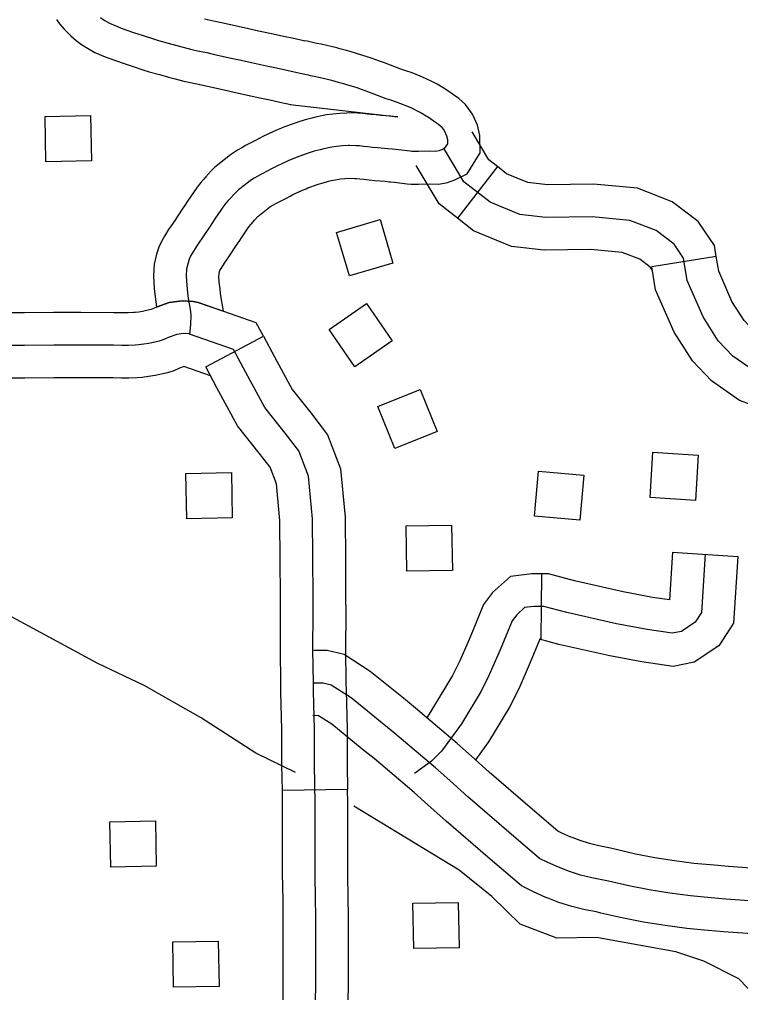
# Model space of a CAD drawing. Extents: x -19 to 366, y -4 to 359.
# Drawn here: x 138.7685 to 139.0824, y 194.3575 to 194.7808 of the extents above; entities that cross this region are included whole.
import ezdxf

# ---------------------------------------------------------------- set-up
doc = ezdxf.new("R2010")
doc.units = 0
for name, color, linetype in [('21', 7, 'Continuous'), ('R_ROW', 7, 'Continuous'), ('R_ROW Annot', 7, 'Continuous'), ('R_Temp Easement', 7, 'Continuous'), ('Sheet Fence', 7, 'Continuous')]:
    doc.layers.add(name, color=color, linetype=linetype)

msp = doc.modelspace()

# ---------------------------------------------------------------- linework, layer by layer
at = {"layer": '21'}
for points in [[(138.78002, 194.71888), (138.77968, 194.73859), (138.79944, 194.73893), (138.79979, 194.71922)], [(138.90655, 194.68813), (138.92545, 194.69374), (138.93106, 194.67478), (138.91216, 194.66918)], [(138.91957, 194.65713), (138.93076, 194.64091), (138.91449, 194.62967), (138.90329, 194.6459)], [(138.94288, 194.61985), (138.95025, 194.60156), (138.93191, 194.59417), (138.92454, 194.61245)], [(139.06398, 194.59122), (139.06275, 194.57155), (139.04302, 194.57278), (139.04425, 194.59246)], [(138.99271, 194.56465), (138.99443, 194.58429), (139.01413, 194.58256), (139.0124, 194.56292)], [(138.84131, 194.56358), (138.84096, 194.58329), (138.86073, 194.58363), (138.86108, 194.56392)], [(138.93715, 194.54075), (138.9368, 194.56046), (138.95657, 194.56081), (138.95692, 194.5411)], [(138.80821, 194.41206), (138.80787, 194.43177), (138.82764, 194.43211), (138.82798, 194.4124)], [(138.94008, 194.37655), (138.93973, 194.39626), (138.9595, 194.3966), (138.95984, 194.37689)], [(138.83557, 194.35976), (138.83522, 194.37947), (138.85499, 194.37981), (138.85534, 194.3601)]]:
    msp.add_lwpolyline(points, close=True, dxfattribs=at)
at = {"layer": 'R_ROW'}
for p, q in [((138.84959, 194.62964), (138.87469, 194.64296)), ((138.91132, 194.44583), (138.88292, 194.44538))]:
    msp.add_line(p, q, dxfattribs=at)
for points in [[(138.78458, 194.78076), (138.78589, 194.77887), (138.788, 194.7765), (138.7909, 194.7736), (138.7932, 194.77168), (138.79551, 194.76993), (138.79805, 194.76827), (138.80133, 194.76646), (138.80579, 194.76452), (138.80788, 194.76372), (138.81356, 194.76168), (138.81796, 194.76025), (138.82213, 194.75892), (138.82495, 194.75804), (138.82938, 194.75675), (138.83338, 194.7557), (138.8362, 194.75497), (138.8401, 194.75394), (138.843, 194.75329), (138.84703, 194.75243), (138.85034, 194.75171), (138.85755, 194.75012), (138.86191, 194.74914), (138.86637, 194.74813), (138.87306, 194.74669), (138.87745, 194.74577), (138.88179, 194.74483), (138.88657, 194.74376)], [(138.80369, 194.78156), (138.80538, 194.78045), (138.80762, 194.77922), (138.81115, 194.77768), (138.8128, 194.77705), (138.81816, 194.77512), (138.82232, 194.77377), (138.82639, 194.77247), (138.82904, 194.77165), (138.83318, 194.77044), (138.83697, 194.76944), (138.83979, 194.76871), (138.84347, 194.76775), (138.84604, 194.76717), (138.85002, 194.76632), (138.85338, 194.76558), (138.86063, 194.76399), (138.86504, 194.763), (138.86943, 194.762), (138.87601, 194.76059), (138.88042, 194.75966), (138.88483, 194.7587), (138.89065, 194.75741), (138.8941, 194.75664), (138.89496, 194.75644), (138.89675, 194.75607), (138.90147, 194.75501), (138.90317, 194.7546), (138.90436, 194.7543), (138.90722, 194.75353), (138.90892, 194.75308), (138.91332, 194.75173), (138.91533, 194.7511), (138.91724, 194.75041), (138.92038, 194.74928), (138.92234, 194.74856), (138.9279, 194.74643), (138.93003, 194.74573), (138.93204, 194.74506), (138.93434, 194.74422), (138.93733, 194.74304), (138.93909, 194.74225), (138.94187, 194.74087), (138.94363, 194.73999), (138.94558, 194.73891), (138.94696, 194.738), (138.94921, 194.73644), (138.95085, 194.73526), (138.95207, 194.73416), (138.95338, 194.73239), (138.95437, 194.73013), (138.95475, 194.72859), (138.95476, 194.72673), (138.95342, 194.72456), (138.95249, 194.7241), (138.95183, 194.72387)], [(138.84908, 194.78104), (138.85301, 194.7802), (138.85642, 194.77946), (138.86372, 194.77785), (138.86818, 194.77685), (138.8725, 194.77587), (138.87896, 194.77448), (138.88339, 194.77355), (138.88787, 194.77258), (138.89272, 194.7715)], [(138.92994, 194.71013), (138.93174, 194.70992), (138.93727, 194.70926), (138.93893, 194.70916), (138.94223, 194.70916), (138.94696, 194.7092), (138.95099, 194.70909), (138.9548, 194.70988), (138.95639, 194.71042), (138.95794, 194.71094), (138.96339, 194.71365), (138.96898, 194.72275), (138.96894, 194.73034), (138.96787, 194.73471), (138.96575, 194.73956), (138.96264, 194.74375), (138.95977, 194.74634), (138.9574, 194.74804), (138.95492, 194.74977), (138.95293, 194.75107), (138.95027, 194.75255), (138.94821, 194.75359), (138.94517, 194.75509), (138.94287, 194.75613), (138.93938, 194.7575), (138.93673, 194.75847), (138.9345, 194.75921), (138.93267, 194.75982), (138.92734, 194.76185), (138.92525, 194.76263), (138.92203, 194.76379), (138.91985, 194.76456), (138.91753, 194.7653), (138.91285, 194.76673), (138.9109, 194.76725), (138.90796, 194.76804), (138.90658, 194.76839), (138.90467, 194.76885), (138.89975, 194.76995), (138.89799, 194.77032), (138.89724, 194.77049), (138.89374, 194.77127), (138.89272, 194.7715)], [(138.88638, 194.74381), (138.93323, 194.73835)], [(138.93323, 194.73835), (138.93233, 194.73845), (138.93008, 194.73866), (138.92577, 194.73901), (138.92368, 194.73922), (138.9215, 194.73945), (138.91994, 194.73963), (138.91789, 194.73988), (138.91568, 194.74003), (138.91204, 194.74011), (138.91094, 194.74007), (138.90794, 194.73991), (138.90488, 194.73959), (138.90218, 194.73924), (138.89787, 194.73837), (138.89572, 194.73782), (138.89291, 194.73706), (138.88971, 194.73609), (138.88478, 194.73437), (138.8844, 194.7342), (138.88384, 194.73399), (138.88257, 194.73349), (138.88039, 194.73259), (138.87625, 194.73071), (138.87472, 194.72995), (138.87311, 194.72912), (138.87119, 194.7281), (138.87032, 194.72763), (138.8669, 194.7259), (138.86524, 194.72499), (138.86334, 194.72391), (138.86204, 194.7231), (138.86041, 194.72192), (138.85756, 194.71974), (138.85482, 194.71754), (138.85337, 194.71631), (138.85191, 194.7149), (138.84954, 194.71231), (138.84857, 194.71117), (138.84747, 194.70988), (138.84578, 194.70781), (138.84446, 194.70598), (138.84161, 194.70177), (138.84028, 194.69966), (138.83966, 194.69874), (138.83548, 194.6925)], [(138.95183, 194.72387), (138.95106, 194.72361), (138.94972, 194.72333), (138.94709, 194.7234), (138.94219, 194.72336), (138.93934, 194.72337), (138.93851, 194.72341), (138.9334, 194.72402), (138.93084, 194.72432), (138.92884, 194.72451), (138.92447, 194.72486), (138.92222, 194.7251), (138.91994, 194.72534), (138.91827, 194.72553), (138.91656, 194.72573), (138.91504, 194.72584), (138.91217, 194.7259), (138.91161, 194.72588), (138.90905, 194.72574), (138.90653, 194.72548), (138.9045, 194.72522), (138.90104, 194.72452), (138.89934, 194.72409), (138.89683, 194.7234), (138.89411, 194.72258), (138.89008, 194.72118), (138.88982, 194.72106), (138.88893, 194.72073), (138.8879, 194.72032), (138.88603, 194.71955), (138.88234, 194.71787), (138.88112, 194.71727), (138.8797, 194.71654), (138.87793, 194.7156), (138.87693, 194.71505), (138.87352, 194.71333), (138.87217, 194.71259), (138.87061, 194.7117), (138.86996, 194.7113), (138.86889, 194.71053), (138.86632, 194.70856), (138.86387, 194.70659), (138.86292, 194.70579), (138.86209, 194.70498), (138.86019, 194.70291), (138.85939, 194.70196), (138.85838, 194.70078), (138.85706, 194.69916), (138.8561, 194.69783), (138.85349, 194.69399), (138.85221, 194.69195), (138.85148, 194.69085), (138.84599, 194.68269), (138.84543, 194.68184), (138.84378, 194.67926), (138.84308, 194.67801), (138.84234, 194.67643), (138.84185, 194.67493), (138.84126, 194.67225), (138.841, 194.66903), (138.84129, 194.66515), (138.84169, 194.66185), (138.84198, 194.65941), (138.84276, 194.65477), (138.84305, 194.65217), (138.84289, 194.64807), (138.84256, 194.64393)], [(138.85906, 194.67666), (138.8633, 194.68297), (138.86414, 194.68424), (138.86538, 194.68621), (138.86774, 194.68969), (138.86833, 194.69051), (138.86929, 194.69168), (138.87021, 194.69276), (138.87084, 194.69351), (138.87228, 194.69507), (138.87247, 194.69526), (138.87292, 194.69564), (138.87508, 194.69738), (138.87737, 194.69913), (138.87787, 194.69949), (138.87787, 194.69949), (138.8791, 194.70019), (138.88014, 194.70076), (138.88353, 194.70247), (138.88467, 194.70309), (138.88629, 194.70395), (138.88752, 194.70459), (138.88842, 194.70503), (138.89167, 194.70651), (138.89323, 194.70715), (138.89402, 194.70747), (138.89524, 194.70792), (138.89537, 194.70798), (138.8985, 194.70907), (138.90075, 194.70975), (138.90297, 194.71035), (138.9042, 194.71067), (138.90682, 194.7112), (138.90817, 194.71137), (138.91016, 194.71158), (138.91228, 194.71169), (138.91231, 194.71169), (138.9144, 194.71164), (138.91523, 194.71159), (138.9166, 194.71142), (138.91837, 194.71122), (138.92075, 194.71097), (138.92318, 194.71072), (138.9276, 194.71036), (138.92934, 194.7102), (138.92994, 194.71013)], [(138.83548, 194.6925), (138.8342, 194.6906), (138.83354, 194.68962), (138.83158, 194.68655), (138.83043, 194.68448), (138.82912, 194.68169), (138.82813, 194.67868), (138.82718, 194.67434), (138.82676, 194.66909), (138.82714, 194.66377), (138.82759, 194.66016), (138.82811, 194.65569)], [(138.82811, 194.65569), (138.82838, 194.65581), (138.83366, 194.65764), (138.83935, 194.65835), (138.84405, 194.65811), (138.84626, 194.65769), (138.85732, 194.65381), (138.85605, 194.66141), (138.8558, 194.66355), (138.85543, 194.66654), (138.85525, 194.66898), (138.85534, 194.67016), (138.85556, 194.67117), (138.85557, 194.67118), (138.85573, 194.67153), (138.85597, 194.67196), (138.85731, 194.67406), (138.85779, 194.67477), (138.85906, 194.67666)], [(138.87469, 194.64296), (138.87158, 194.64881), (138.84626, 194.65769), (138.84405, 194.65811), (138.83935, 194.65835), (138.83366, 194.65764), (138.82838, 194.65581), (138.82647, 194.65493), (138.82566, 194.65457), (138.822, 194.65378), (138.82041, 194.65349), (138.81886, 194.6533), (138.81807, 194.65323), (138.81574, 194.65316), (138.81316, 194.65317), (138.80944, 194.65321), (138.79526, 194.65324), (138.78336, 194.65325), (138.77066, 194.6532), (138.76449, 194.65316)], [(138.84256, 194.64393), (138.84235, 194.64398), (138.83988, 194.6441), (138.83691, 194.64373), (138.83367, 194.64261), (138.83229, 194.64198), (138.83066, 194.64125), (138.8293, 194.64083), (138.82478, 194.63985), (138.82256, 194.63945), (138.82035, 194.63917), (138.81886, 194.63904), (138.81592, 194.63896), (138.81306, 194.63896), (138.80934, 194.63901), (138.79525, 194.63904), (138.78338, 194.63904), (138.77073, 194.639), (138.76221, 194.63894)], [(138.8964, 194.4921), (138.89625, 194.50667), (138.89627, 194.52249), (138.89626, 194.5299), (138.89606, 194.56351), (138.8943, 194.58205), (138.89011, 194.59304), (138.88407, 194.60082), (138.87531, 194.61191), (138.86696, 194.62721), (138.86164, 194.63725), (138.84256, 194.64393)], [(138.87469, 194.64296), (138.87947, 194.63394), (138.8872, 194.61977), (138.89526, 194.60958), (138.90263, 194.60007), (138.90825, 194.58531), (138.91026, 194.56422), (138.91037, 194.54568)], [(138.85169, 194.62568), (138.84002, 194.62977), (138.83896, 194.62941), (138.83812, 194.62902), (138.83566, 194.62794), (138.83293, 194.62708), (138.82756, 194.62591), (138.82472, 194.6254), (138.82183, 194.62504), (138.81965, 194.62485), (138.81611, 194.62475), (138.81296, 194.62476), (138.80924, 194.62481), (138.79523, 194.62484), (138.7834, 194.62484), (138.77081, 194.62479), (138.76468, 194.62475)], [(138.88196, 194.54551), (138.88186, 194.56279), (138.88034, 194.57879), (138.87759, 194.586), (138.87288, 194.59207), (138.86341, 194.60405), (138.85445, 194.62048), (138.84959, 194.62964)], [(138.88292, 194.44538), (138.88274, 194.45642), (138.88275, 194.47181), (138.88224, 194.48816), (138.8822, 194.49196), (138.88204, 194.50661), (138.88207, 194.52249), (138.88206, 194.52985), (138.88196, 194.54551)], [(138.91037, 194.54568), (138.91047, 194.52995), (138.91048, 194.52249), (138.91045, 194.50674), (138.91061, 194.49225), (138.91064, 194.48876), (138.91116, 194.47225), (138.91115, 194.45664), (138.91132, 194.44583)], [(138.93559, 194.48545), (138.92116, 194.49716), (138.90985, 194.5045), (138.90239, 194.50622), (138.89661, 194.50631)], [(138.89741, 194.39768), (138.89722, 194.40945), (138.89719, 194.4225), (138.89721, 194.43989), (138.89695, 194.45653), (138.89696, 194.47203), (138.89644, 194.48846), (138.8964, 194.4921)], [(138.95575, 194.44966), (138.94961, 194.45514), (138.93188, 194.47017), (138.9128, 194.48566), (138.90422, 194.49122), (138.90067, 194.49204), (138.8964, 194.4921)], [(139.00902, 194.42485), (139.00852, 194.42504), (139.00458, 194.42682), (139.00285, 194.42771), (138.9908, 194.43796), (138.97299, 194.45334), (138.9652, 194.46026), (138.95894, 194.46586), (138.94094, 194.4811), (138.93559, 194.48545)], [(138.91768, 194.46339), (138.90443, 194.47415), (138.89871, 194.47787), (138.8962, 194.4779)], [(138.99892, 194.3983), (138.99761, 194.3988), (138.99223, 194.40122), (138.98694, 194.40394), (138.97231, 194.41639), (138.95427, 194.43197), (138.9463, 194.43906), (138.94029, 194.44443), (138.92281, 194.45923), (138.91768, 194.46339)], [(139.09742, 194.39682), (139.08616, 194.39734), (139.07602, 194.39805), (139.06959, 194.39866), (139.06054, 194.39949), (139.05153, 194.40063), (139.04258, 194.40207), (139.03367, 194.40381), (139.02482, 194.40585), (139.02275, 194.40637), (139.0177, 194.40732), (139.01273, 194.40856), (139.00786, 194.41009), (139.00306, 194.41192), (138.99841, 194.41402), (138.99489, 194.41583), (138.98155, 194.42717), (138.96363, 194.44265), (138.95575, 194.44966)], [(138.88306, 194.34582), (138.8833, 194.36156), (138.88328, 194.37218), (138.8833, 194.39116), (138.88321, 194.39746), (138.88302, 194.40932), (138.88298, 194.42249), (138.88301, 194.43979), (138.88292, 194.44538)], [(138.91147, 194.3454), (138.91171, 194.36137), (138.91169, 194.37218), (138.91171, 194.39137), (138.91161, 194.3979), (138.91143, 194.40958), (138.91139, 194.42251), (138.91141, 194.43999), (138.91132, 194.44583)], [(139.10369, 194.41049), (139.10346, 194.41051), (139.09843, 194.41099), (139.08699, 194.41153), (139.07718, 194.41221), (139.0709, 194.4128), (139.06209, 194.41362), (139.05355, 194.4147), (139.04507, 194.41606), (139.03662, 194.41771), (139.02815, 194.41966), (139.0258, 194.42025), (139.02074, 194.4212), (139.01659, 194.42224), (139.01251, 194.42352), (139.00902, 194.42485)], [(139.10121, 194.38219), (139.10089, 194.38222), (139.09642, 194.38264), (139.08533, 194.38316), (139.07487, 194.3839), (139.06827, 194.38451), (139.05899, 194.38537), (139.04951, 194.38657), (139.04009, 194.38809), (139.03072, 194.38991), (139.02149, 194.39204), (139.01969, 194.39249), (139.01466, 194.39344), (139.00887, 194.39489), (139.0032, 194.39667), (138.99892, 194.3983)], [(138.89309, 194.24574), (138.89411, 194.25817), (138.89475, 194.26835), (138.89517, 194.27565), (138.89609, 194.28851), (138.89663, 194.3022), (138.89693, 194.31577), (138.89691, 194.33613), (138.89724, 194.34411), (138.8975, 194.36147), (138.89749, 194.37218), (138.89751, 194.39127), (138.89741, 194.39768)]]:
    msp.add_lwpolyline(points, dxfattribs=at)
at = {"layer": 'R_ROW Annot'}
for p, q in [((138.97654, 194.71676), (138.95909, 194.69434)), ((139.07182, 194.67768), (139.04377, 194.67315)), ((139.0528, 194.54899), (139.08115, 194.54719)), ((138.99567, 194.53957), (138.99544, 194.51116))]:
    msp.add_line(p, q, dxfattribs=at)
for points in [[(138.97654, 194.71676), (138.97278, 194.71968), (138.96553, 194.73181)], [(139.08846, 194.62772), (139.079, 194.63435), (139.07269, 194.64098), (139.06606, 194.6514), (139.05912, 194.66718), (139.05754, 194.67696), (139.05344, 194.68296), (139.04556, 194.68896), (139.0342, 194.69338), (139.01779, 194.69496), (138.9976, 194.69464), (138.98625, 194.6959), (138.97331, 194.70127), (138.96195, 194.71011), (138.95334, 194.72452)], [(138.95909, 194.69434), (138.95113, 194.70053), (138.94115, 194.71723)], [(139.07182, 194.67768), (139.07106, 194.68236), (139.06387, 194.69288), (139.05257, 194.70147), (139.03752, 194.70733), (139.01836, 194.70917), (138.99828, 194.70886), (138.98982, 194.7098), (138.98052, 194.71366), (138.97654, 194.71676)], [(139.04403, 194.67157), (139.04302, 194.67305), (139.03855, 194.67645), (139.03088, 194.67943), (139.01722, 194.68074), (138.99693, 194.68042), (138.98267, 194.68201), (138.9661, 194.68888), (138.95909, 194.69434)], [(139.12849, 194.63384), (139.12014, 194.63374), (139.10465, 194.637), (139.09505, 194.64045), (139.08831, 194.64517), (139.08393, 194.64977), (139.07863, 194.65811), (139.07286, 194.67123), (139.07182, 194.67768)], [(139.12884, 194.60543), (139.11735, 194.60529), (139.09688, 194.6096), (139.08187, 194.615), (139.06969, 194.62353), (139.06144, 194.63219), (139.0535, 194.64469), (139.04539, 194.66312), (139.04377, 194.67315)], [(139.06698, 194.54809), (139.06537, 194.52275), (139.06258, 194.51853), (139.05666, 194.51456), (139.05261, 194.51375), (139.04172, 194.51532), (139.02838, 194.51785), (139.0067, 194.52272), (138.9968, 194.52536), (138.99232, 194.52539), (138.98838, 194.52493), (138.98494, 194.5218), (138.98294, 194.51916), (138.97777, 194.50654), (138.97296, 194.49566), (138.96939, 194.48852), (138.96083, 194.4744), (138.95226, 194.46247), (138.94778, 194.45804), (138.94043, 194.45273)], [(139.08115, 194.54719), (139.07931, 194.51808), (139.07287, 194.50833), (139.06222, 194.50119), (139.053, 194.49934), (139.03938, 194.50131), (139.0255, 194.50394), (139.00332, 194.50892), (138.99488, 194.51117), (138.99544, 194.51116)], [(139.0528, 194.54899), (139.05149, 194.52826), (139.04406, 194.52933), (139.03126, 194.53176), (139.01009, 194.53652), (138.99871, 194.53955), (138.99567, 194.53957)], [(138.99567, 194.53957), (138.99155, 194.53961), (138.98218, 194.53851), (138.97442, 194.53142), (138.9705, 194.52627), (138.9647, 194.5121), (138.96011, 194.50172), (138.95694, 194.49539), (138.94579, 194.47699)], [(138.99544, 194.51116), (138.99501, 194.51117), (138.99084, 194.50097), (138.98581, 194.48961), (138.98183, 194.48165), (138.97269, 194.46657), (138.96701, 194.45865)]]:
    msp.add_lwpolyline(points, dxfattribs=at)
at = {"layer": 'R_Temp Easement'}
for points in [[(138.82282, 194.49107), (138.80263, 194.5006), (138.74045, 194.53407)], [(138.88858, 194.45312), (138.87133, 194.46154), (138.84725, 194.47707), (138.82282, 194.49107)], [(139.09278, 194.35185), (139.08162, 194.36342), (139.06637, 194.37113), (139.05421, 194.3751), (139.01972, 194.38134), (139.00234, 194.38105), (138.98636, 194.38723), (138.97406, 194.39916), (138.95988, 194.41068), (138.91404, 194.43854)]]:
    msp.add_lwpolyline(points, dxfattribs=at)
at = {"layer": 'Sheet Fence'}
for points in [[(146.77834, 1.69699), (146.57878, 10.31313), (146.37852, 18.92942), (146.17757, 27.54584), (145.97591, 36.16241), (145.77356, 44.77911), (145.57052, 53.39596), (145.36679, 62.01295), (145.16236, 70.63008), (144.95724, 79.24735), (144.75142, 87.86477), (144.54492, 96.48232), (144.33773, 105.10002), (144.12986, 113.71787), (143.92129, 122.33585), (143.71204, 130.95398), (143.5021, 139.57225), (143.29148, 148.19067), (143.08018, 156.80923), (142.8682, 165.42794), (142.65553, 174.04679), (142.44218, 182.66579), (142.22816, 191.28493), (142.01345, 199.90421), (141.79807, 208.52365), (141.58202, 217.14322), (141.36528, 225.76295), (141.14788, 234.38282), (140.9298, 243.00284), (140.71105, 251.623), (140.49162, 260.24332), (140.27153, 268.86377), (140.05077, 277.48438), (139.82934, 286.10514), (139.60724, 294.72604), (139.38447, 303.34709), (139.16105, 311.96829), (138.93695, 320.58964), (138.7122, 329.21114), (138.48678, 337.83278), (138.2607, 346.45458)], [(139.44064, 1.53154), (139.25106, 10.14733), (139.06082, 18.76327), (138.86992, 27.37935), (138.67836, 35.99557), (138.48613, 44.61194), (138.29325, 53.22845), (138.09971, 61.84511), (137.9055, 70.46191), (137.71065, 79.07885), (137.51513, 87.69595), (137.31896, 96.31318), (137.12214, 104.93057), (136.92466, 113.54809), (136.72653, 122.16577), (136.52775, 130.78359), (136.32832, 139.40156), (136.12824, 148.01968), (135.9275, 156.63794), (135.72612, 165.25636), (135.5241, 173.87492), (135.32143, 182.49362), (135.11811, 191.11248), (134.91415, 199.73149), (134.70954, 208.35064), (134.50429, 216.96995), (134.2984, 225.5894), (134.09187, 234.209), (133.8847, 242.82876), (133.6769, 251.44866), (133.46845, 260.06872), (133.25937, 268.68892), (133.04965, 277.30928), (132.8393, 285.92978), (132.62831, 294.55044), (132.41669, 303.17125), (132.20444, 311.79221), (131.99156, 320.41333), (131.77805, 329.0346), (131.56391, 337.65601), (131.34914, 346.27759)], [(0, 189.51617), (7.11214, 189.52059), (14.22427, 189.53386), (21.33637, 189.55597), (28.44845, 189.58693), (35.56048, 189.62672), (42.67245, 189.67537), (49.78436, 189.73285), (56.89619, 189.79918), (64.00793, 189.87436), (71.11958, 189.95838), (78.23111, 190.05124), (85.34253, 190.15294), (92.45381, 190.26349), (99.56495, 190.38288), (106.67593, 190.51112), (113.78675, 190.6482), (120.89739, 190.79412), (128.00785, 190.94888), (135.11811, 191.11248), (142.22816, 191.28493), (149.33799, 191.46621), (156.44759, 191.65634), (163.55694, 191.85531), (170.66605, 192.06312), (177.77489, 192.27977), (184.88345, 192.50526), (191.99173, 192.73959), (199.09971, 192.98276), (206.20739, 193.23477), (213.31474, 193.49561), (220.42177, 193.7653), (227.52845, 194.04382), (234.63479, 194.33118), (241.74076, 194.62738), (248.84635, 194.93241), (255.95157, 195.24628), (263.05638, 195.56898), (270.16079, 195.90052), (277.26478, 196.24089), (284.36834, 196.5901), (291.47147, 196.94814), (298.57414, 197.31501), (305.67635, 197.69072), (312.77809, 198.07525), (319.87934, 198.46862), (326.9801, 198.87082), (334.08035, 199.28185), (341.18009, 199.7017)]]:
    msp.add_spline(points, degree=3, dxfattribs=at)

doc.saveas('drawing.dxf')
